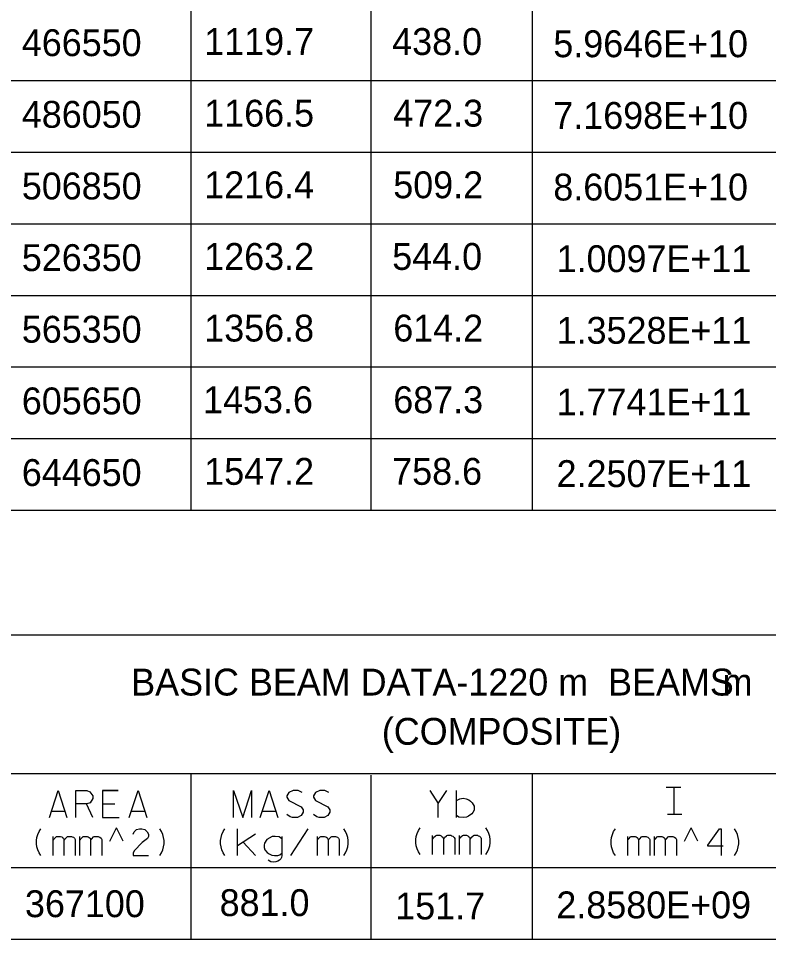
# Model space of a CAD drawing. Extents: x 635698 to 639877, y 296617 to 300175.
# Drawn here: x 635746.4 to 635830.3, y 299835.3 to 299938.2 of the extents above; entities that cross this region are included whole.
import ezdxf

# ---------------------------------------------------------------- set-up
doc = ezdxf.new("R2010")
doc.units = 0
doc.layers.add('2', color=7, linetype='Continuous')

msp = doc.modelspace()

# ---------------------------------------------------------------- linework, layer by layer
at = {"layer": '2'}
for p, q in [((635765.71, 300005.71), (635765.71, 299883.21)), ((635785.83, 300005.71), (635785.83, 299883.21)), ((635803.83, 300005.71), (635803.83, 299883.21)), ((635903.96, 299931.21), (635721.46, 299931.21)), ((635903.96, 299923.21), (635721.46, 299923.21)), ((635903.96, 299915.21), (635721.46, 299915.21)), ((635903.96, 299907.21), (635721.46, 299907.21)), ((635903.96, 299899.21), (635721.46, 299899.21)), ((635903.96, 299891.21), (635721.46, 299891.21)), ((636454.58, 299883.21), (635721.46, 299883.21)), ((636454.58, 299869.31), (635703.83, 299869.31)), ((635903.96, 299853.81), (635721.46, 299853.81)), ((635765.71, 299853.81), (635765.71, 299835.31)), ((635785.83, 299853.67), (635785.83, 299835.31)), ((635803.83, 299853.81), (635803.83, 299835.31)), ((635818.83, 299852.31), (635820.46, 299852.31)), ((635818.96, 299849.31), (635820.58, 299849.31)), ((635756.66, 299846.29), (635757.41, 299847.79)), ((635758.16, 299846.29), (635757.41, 299847.79)), ((635820.86, 299846.29), (635821.61, 299847.79)), ((635822.36, 299846.29), (635821.61, 299847.79)), ((635903.96, 299843.31), (635721.46, 299843.31)), ((636454.58, 299835.31), (635703.83, 299835.31))]:
    msp.add_line(p, q, dxfattribs=at)
for points in [[(635749.91, 299848.94), (635750.9, 299851.94), (635751.87, 299848.94)], [(635752.88, 299848.94), (635752.88, 299851.94), (635754.09, 299851.94), (635754.44, 299851.82), (635754.75, 299851.35), (635754.75, 299851.06), (635754.47, 299850.59), (635754.09, 299850.47), (635752.88, 299850.47)], [(635757.59, 299851.94), (635755.86, 299851.94), (635755.86, 299848.94), (635757.7, 299848.94)], [(635755.86, 299851.94), (635757.59, 299851.94)], [(635758.84, 299848.94), (635759.83, 299851.94), (635760.8, 299848.94)], [(635770.48, 299848.94), (635770.48, 299851.94), (635771.52, 299848.94), (635772.49, 299851.94), (635772.49, 299848.94)], [(635773.46, 299848.94), (635774.45, 299851.94), (635775.42, 299848.94)], [(635778.16, 299851.72), (635777.69, 299851.94), (635777.15, 299851.94), (635776.65, 299851.72), (635776.44, 299851.35), (635776.44, 299851.2), (635776.67, 299850.85), (635778.04, 299850.14), (635778.28, 299849.81), (635778.26, 299849.53), (635778.04, 299849.15), (635777.64, 299848.94), (635777.07, 299848.94), (635776.81, 299849.03), (635776.44, 299849.29)], [(635781.14, 299851.72), (635780.67, 299851.94), (635780.12, 299851.94), (635779.63, 299851.72), (635779.41, 299851.35), (635779.41, 299851.2), (635779.65, 299850.85), (635781.02, 299850.14), (635781.26, 299849.81), (635781.23, 299849.53), (635781.02, 299849.15), (635780.62, 299848.94), (635780.05, 299848.94), (635779.79, 299849.03), (635779.41, 299849.29)], [(635792.41, 299851.94), (635793.36, 299850.49), (635794.3, 299851.94)], [(635795.39, 299848.94), (635795.39, 299851.94)], [(635819.37, 299852.31), (635820.08, 299852.31)], [(635819.72, 299849.31), (635819.72, 299852.31)], [(635795.39, 299850.83), (635795.77, 299851.04), (635796.14, 299851.09), (635796.48, 299851.04), (635796.78, 299850.9), (635796.97, 299850.78), (635797.16, 299850.57), (635797.25, 299850.38), (635797.35, 299850.21), (635797.35, 299849.76), (635797.21, 299849.5), (635797.09, 299849.36), (635796.74, 299849.1), (635796.5, 299848.98), (635796.14, 299848.94), (635795.67, 299848.98), (635795.39, 299849.17)], [(635754.75, 299848.94), (635754.07, 299850.47)], [(635755.86, 299850.45), (635757.21, 299850.45)], [(635755.86, 299850.45), (635757.21, 299850.45)], [(635793.36, 299848.94), (635793.36, 299850.49)], [(635750.14, 299849.64), (635751.63, 299849.64)], [(635759.07, 299849.64), (635760.56, 299849.64)], [(635773.7, 299849.64), (635775.18, 299849.64)], [(635819.37, 299849.31), (635820.08, 299849.31)], [(635748.94, 299844.68), (635748.75, 299844.99), (635748.61, 299845.32), (635748.51, 299845.65), (635748.47, 299846), (635748.47, 299846.36), (635748.51, 299846.71), (635748.61, 299847.04), (635748.75, 299847.37), (635748.94, 299847.68)], [(635759.27, 299847.07), (635759.37, 299847.35), (635759.63, 299847.59), (635759.98, 299847.68), (635760.24, 299847.68), (635760.59, 299847.59), (635760.85, 299847.33), (635760.97, 299847.07), (635760.97, 299846.81), (635760.88, 299846.6), (635760.29, 299846.15), (635759.37, 299845.2), (635759.27, 299844.97), (635759.27, 299844.68), (635760.97, 299844.68)], [(635762.25, 299844.68), (635762.44, 299844.99), (635762.58, 299845.32), (635762.67, 299845.65), (635762.72, 299846), (635762.72, 299846.36), (635762.67, 299846.71), (635762.58, 299847.04), (635762.44, 299847.37), (635762.25, 299847.68)], [(635769.52, 299844.68), (635769.33, 299844.99), (635769.18, 299845.32), (635769.09, 299845.65), (635769.04, 299846), (635769.04, 299846.36), (635769.09, 299846.71), (635769.18, 299847.04), (635769.33, 299847.37), (635769.52, 299847.68)], [(635770.92, 299844.68), (635770.92, 299847.68)], [(635776.87, 299844.68), (635778.83, 299847.68)], [(635782.82, 299844.68), (635783.01, 299844.99), (635783.15, 299845.32), (635783.25, 299845.65), (635783.3, 299846), (635783.3, 299846.36), (635783.25, 299846.71), (635783.15, 299847.04), (635783.01, 299847.37), (635782.82, 299847.68)], [(635791.33, 299844.8), (635791.14, 299845.11), (635791, 299845.44), (635790.9, 299845.77), (635790.85, 299846.12), (635790.85, 299846.48), (635790.9, 299846.83), (635791, 299847.16), (635791.14, 299847.49), (635791.33, 299847.8)], [(635798.68, 299844.8), (635798.87, 299845.11), (635799.01, 299845.44), (635799.11, 299845.77), (635799.15, 299846.12), (635799.15, 299846.48), (635799.11, 299846.83), (635799.01, 299847.16), (635798.87, 299847.49), (635798.68, 299847.8)], [(635813.14, 299844.68), (635812.95, 299844.99), (635812.81, 299845.32), (635812.71, 299845.65), (635812.66, 299846), (635812.66, 299846.36), (635812.71, 299846.71), (635812.81, 299847.04), (635812.95, 299847.37), (635813.14, 299847.68)], [(635825.17, 299845.72), (635823.47, 299845.72), (635823.47, 299845.84), (635824.79, 299847.68), (635824.96, 299847.68), (635824.96, 299844.68)], [(635826.45, 299844.68), (635826.63, 299844.99), (635826.78, 299845.32), (635826.87, 299845.65), (635826.92, 299846), (635826.92, 299846.36), (635826.87, 299846.71), (635826.78, 299847.04), (635826.63, 299847.37), (635826.45, 299847.68)], [(635750.34, 299846.43), (635750.39, 299846.48), (635750.44, 299846.57), (635750.65, 299846.78), (635750.72, 299846.81), (635750.81, 299846.83), (635751.14, 299846.83), (635751.29, 299846.78), (635751.38, 299846.71), (635751.48, 299846.62), (635751.55, 299846.45), (635751.57, 299846.41), (635751.62, 299846.48), (635751.66, 299846.57), (635751.88, 299846.78), (635751.95, 299846.81), (635752.02, 299846.83), (635752.37, 299846.83), (635752.47, 299846.78), (635752.59, 299846.74), (635752.7, 299846.64), (635752.75, 299846.57), (635752.8, 299846.48), (635752.8, 299844.68)], [(635750.34, 299844.68), (635750.34, 299846.81)], [(635753.32, 299846.43), (635753.37, 299846.48), (635753.41, 299846.57), (635753.63, 299846.78), (635753.7, 299846.81), (635753.79, 299846.83), (635754.12, 299846.83), (635754.26, 299846.78), (635754.36, 299846.71), (635754.45, 299846.62), (635754.52, 299846.45), (635754.55, 299846.41), (635754.59, 299846.48), (635754.64, 299846.57), (635754.85, 299846.78), (635754.92, 299846.81), (635755, 299846.83), (635755.35, 299846.83), (635755.44, 299846.78), (635755.56, 299846.74), (635755.68, 299846.64), (635755.73, 299846.57), (635755.77, 299846.48), (635755.77, 299844.68)], [(635753.32, 299844.68), (635753.32, 299846.81)], [(635772.95, 299847.07), (635770.92, 299845.77)], [(635775.88, 299846.57), (635775.57, 299846.78), (635775.12, 299846.83), (635774.79, 299846.81), (635774.22, 299846.5), (635773.94, 299846.08), (635773.89, 299845.84), (635773.89, 299845.6), (635773.99, 299845.32), (635774.25, 299845.04), (635774.46, 299844.87), (635774.77, 299844.73), (635775.05, 299844.68), (635775.43, 299844.71), (635775.67, 299844.78), (635775.88, 299844.94)], [(635775.88, 299846.83), (635775.88, 299844.68), (635775.83, 299844.49), (635775.76, 299844.33), (635775.62, 299844.16), (635775.43, 299844.07), (635775.22, 299844), (635774.96, 299843.95), (635774.65, 299844), (635774.34, 299844.16)], [(635779.85, 299846.43), (635779.89, 299846.48), (635779.94, 299846.57), (635780.15, 299846.78), (635780.23, 299846.81), (635780.32, 299846.83), (635780.65, 299846.83), (635780.79, 299846.78), (635780.89, 299846.71), (635780.98, 299846.62), (635781.05, 299846.45), (635781.08, 299846.41), (635781.12, 299846.48), (635781.17, 299846.57), (635781.38, 299846.78), (635781.45, 299846.81), (635781.52, 299846.83), (635781.88, 299846.83), (635781.97, 299846.78), (635782.09, 299846.74), (635782.21, 299846.64), (635782.26, 299846.57), (635782.3, 299846.48), (635782.3, 299844.68)], [(635779.85, 299844.68), (635779.85, 299846.81)], [(635792.73, 299846.55), (635792.78, 299846.59), (635792.82, 299846.69), (635793.04, 299846.9), (635793.11, 299846.93), (635793.2, 299846.95), (635793.53, 299846.95), (635793.67, 299846.9), (635793.77, 299846.83), (635793.86, 299846.74), (635793.93, 299846.57), (635793.96, 299846.52), (635794, 299846.59), (635794.05, 299846.69), (635794.26, 299846.9), (635794.33, 299846.93), (635794.41, 299846.95), (635794.76, 299846.95), (635794.85, 299846.9), (635794.97, 299846.85), (635795.09, 299846.76), (635795.14, 299846.69), (635795.19, 299846.59), (635795.19, 299844.8)], [(635792.73, 299844.8), (635792.73, 299846.93)], [(635795.71, 299846.55), (635795.75, 299846.59), (635795.8, 299846.69), (635796.01, 299846.9), (635796.08, 299846.93), (635796.18, 299846.95), (635796.51, 299846.95), (635796.65, 299846.9), (635796.74, 299846.83), (635796.84, 299846.74), (635796.91, 299846.57), (635796.93, 299846.52), (635796.98, 299846.59), (635797.03, 299846.69), (635797.24, 299846.9), (635797.31, 299846.93), (635797.38, 299846.95), (635797.74, 299846.95), (635797.83, 299846.9), (635797.95, 299846.85), (635798.07, 299846.76), (635798.11, 299846.69), (635798.16, 299846.59), (635798.16, 299844.8)], [(635795.71, 299844.8), (635795.71, 299846.93)], [(635814.54, 299846.43), (635814.59, 299846.48), (635814.63, 299846.57), (635814.85, 299846.78), (635814.92, 299846.81), (635815.01, 299846.83), (635815.34, 299846.83), (635815.48, 299846.78), (635815.58, 299846.71), (635815.67, 299846.62), (635815.74, 299846.45), (635815.77, 299846.41), (635815.82, 299846.48), (635815.86, 299846.57), (635816.08, 299846.78), (635816.15, 299846.81), (635816.22, 299846.83), (635816.57, 299846.83), (635816.67, 299846.78), (635816.78, 299846.74), (635816.9, 299846.64), (635816.95, 299846.57), (635817, 299846.48), (635817, 299844.68)], [(635814.54, 299844.68), (635814.54, 299846.81)], [(635817.52, 299846.43), (635817.56, 299846.48), (635817.61, 299846.57), (635817.82, 299846.78), (635817.89, 299846.81), (635817.99, 299846.83), (635818.32, 299846.83), (635818.46, 299846.78), (635818.56, 299846.71), (635818.65, 299846.62), (635818.72, 299846.45), (635818.74, 299846.41), (635818.79, 299846.48), (635818.84, 299846.57), (635819.05, 299846.78), (635819.12, 299846.81), (635819.19, 299846.83), (635819.55, 299846.83), (635819.64, 299846.78), (635819.76, 299846.74), (635819.88, 299846.64), (635819.93, 299846.57), (635819.97, 299846.48), (635819.97, 299844.68)], [(635817.52, 299844.68), (635817.52, 299846.81)], [(635751.57, 299844.68), (635751.57, 299846.43)], [(635754.55, 299844.68), (635754.55, 299846.43)], [(635771.56, 299846.17), (635772.95, 299844.68)], [(635781.08, 299844.68), (635781.08, 299846.43)], [(635793.96, 299844.8), (635793.96, 299846.55)], [(635796.93, 299844.8), (635796.93, 299846.55)], [(635815.77, 299844.68), (635815.77, 299846.43)], [(635818.74, 299844.68), (635818.74, 299846.43)]]:
    msp.add_lwpolyline(points, dxfattribs=at)

# ---------------------------------------------------------------- texts
for s, p in [('466550', (635746.83, 299933.96)), ('1119.7', (635767.21, 299934.09)), ('438.0', (635788.21, 299934.09)), ('5.9646E+10', (635806.21, 299933.84)), ('486050', (635746.83, 299925.96)), ('1166.5', (635767.21, 299926.09)), ('472.3', (635788.33, 299926.09)), ('7.1698E+10', (635806.21, 299925.84)), ('506850', (635746.83, 299917.96)), ('1216.4', (635767.21, 299918.09)), ('509.2', (635788.33, 299918.09)), ('8.6051E+10', (635806.21, 299917.84)), ('526350', (635746.83, 299909.96)), ('1263.2', (635767.21, 299910.09)), ('544.0', (635788.21, 299910.09)), ('1.0097E+11', (635806.58, 299909.84)), ('565350', (635746.83, 299901.96)), ('1356.8', (635767.21, 299902.09)), ('614.2', (635788.33, 299902.09)), ('1.3528E+11', (635806.58, 299901.84)), ('1453.6', (635767.08, 299894.09)), ('687.3', (635788.33, 299894.09)), ('605650', (635746.83, 299893.96)), ('1.7741E+11', (635806.58, 299893.84)), ('644650', (635746.83, 299885.96)), ('1547.2', (635767.21, 299886.09)), ('758.6', (635788.21, 299886.09)), ('2.2507E+11', (635806.58, 299885.84)), ('BASIC BEAM DATA-1220 m  BEAMS', (635759.05, 299862.56)), ('m', (635825.12, 299862.56)), ('(COMPOSITE)', (635787.05, 299857.06)), ('367100', (635747.18, 299837.81)), ('881.0', (635768.93, 299837.93)), ('151.7', (635788.55, 299837.56)), ('2.8580E+09', (635806.55, 299837.68))]:
    msp.add_text(s, height=3, dxfattribs=at).set_placement(p)

doc.saveas('drawing.dxf')
